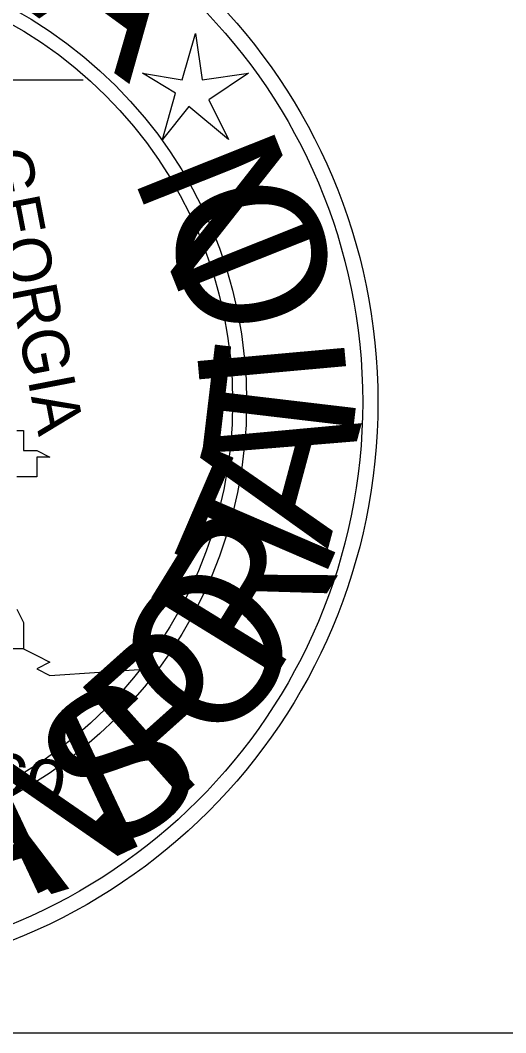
# Model space of a CAD drawing. Extents: x 2193008 to 2198143, y 1236112 to 1237864.
# Drawn here: x 2195045.15 to 2195049.01, y 1237123.04 to 1237131.08 of the extents above; entities that cross this region are included whole.
import ezdxf

# ---------------------------------------------------------------- set-up
doc = ezdxf.new("R2010")
doc.units = 0
doc.layers.add('great seal', color=7, linetype='Continuous')
doc.layers.add('SHT-BNDRY', color=7, linetype='Continuous')

msp = doc.modelspace()

# ---------------------------------------------------------------- linework, layer by layer
at = {"layer": 'great seal'}
msp.add_line((2195044.3921, 1237130.6045), (2195045.6533, 1237130.6045), dxfattribs=at)
msp.add_line((2195044.3921, 1237130.6045), (2195045.6533, 1237130.6045), dxfattribs=at)
msp.add_line((2195044.3921, 1237130.6045), (2195045.6533, 1237130.6045), dxfattribs=at)
msp.add_lwpolyline([(2195046.5467, 1237130.9723), (2195046.5993, 1237130.6045), (2195046.9672, 1237130.657), (2195046.6518, 1237130.4468), (2195046.8095, 1237130.1315), (2195046.4942, 1237130.3942), (2195046.284, 1237130.1315), (2195046.3891, 1237130.4994), (2195046.1263, 1237130.657), (2195046.4416, 1237130.6045)], close=True, dxfattribs=at)
msp.add_lwpolyline([(2195046.5467, 1237130.9723), (2195046.5993, 1237130.6045), (2195046.9672, 1237130.657), (2195046.6518, 1237130.4468), (2195046.8095, 1237130.1315), (2195046.4942, 1237130.3942), (2195046.284, 1237130.1315), (2195046.3891, 1237130.4994), (2195046.1263, 1237130.657), (2195046.4416, 1237130.6045)], close=True, dxfattribs=at)
msp.add_lwpolyline([(2195046.5467, 1237130.9723), (2195046.5993, 1237130.6045), (2195046.9672, 1237130.657), (2195046.6518, 1237130.4468), (2195046.8095, 1237130.1315), (2195046.4942, 1237130.3942), (2195046.284, 1237130.1315), (2195046.3891, 1237130.4994), (2195046.1263, 1237130.657), (2195046.4416, 1237130.6045)], close=True, dxfattribs=at)
for points in [[(2195045.1278, 1237127.8192), (2195045.1804, 1237127.8192), (2195045.1804, 1237127.7666), (2195045.1804, 1237127.7666), (2195045.1804, 1237127.7141), (2195045.1804, 1237127.6615), (2195045.2855, 1237127.6615), (2195045.3906, 1237127.609), (2195045.2855, 1237127.609), (2195045.2855, 1237127.4513), (2195045.2855, 1237127.4513), (2195045.1804, 1237127.4513), (2195045.1804, 1237127.4513), (2195045.1804, 1237127.4513), (2195045.1804, 1237127.4513), (2195045.1278, 1237127.4513)], [(2195045.1278, 1237127.8192), (2195045.1804, 1237127.8192), (2195045.1804, 1237127.7666), (2195045.1804, 1237127.7666), (2195045.1804, 1237127.7141), (2195045.1804, 1237127.6615), (2195045.2855, 1237127.6615), (2195045.3906, 1237127.609), (2195045.2855, 1237127.609), (2195045.2855, 1237127.4513), (2195045.2855, 1237127.4513), (2195045.1804, 1237127.4513), (2195045.1804, 1237127.4513), (2195045.1804, 1237127.4513), (2195045.1804, 1237127.4513), (2195045.1278, 1237127.4513)], [(2195045.1278, 1237127.8192), (2195045.1804, 1237127.8192), (2195045.1804, 1237127.7666), (2195045.1804, 1237127.7666), (2195045.1804, 1237127.7141), (2195045.1804, 1237127.6615), (2195045.2855, 1237127.6615), (2195045.3906, 1237127.609), (2195045.2855, 1237127.609), (2195045.2855, 1237127.4513), (2195045.2855, 1237127.4513), (2195045.1804, 1237127.4513), (2195045.1804, 1237127.4513), (2195045.1804, 1237127.4513), (2195045.1804, 1237127.4513), (2195045.1278, 1237127.4513)], [(2195045.1278, 1237126.4002), (2195045.1804, 1237126.2951), (2195045.1804, 1237126.2951), (2195045.1804, 1237126.2426), (2195045.1804, 1237126.2426), (2195045.1804, 1237126.0849), (2195042.5002, 1237126.0849)], [(2195045.1278, 1237126.4002), (2195045.1804, 1237126.2951), (2195045.1804, 1237126.2951), (2195045.1804, 1237126.2426), (2195045.1804, 1237126.2426), (2195045.1804, 1237126.0849), (2195042.5002, 1237126.0849)], [(2195045.1278, 1237126.4002), (2195045.1804, 1237126.2951), (2195045.1804, 1237126.2951), (2195045.1804, 1237126.2426), (2195045.1804, 1237126.2426), (2195045.1804, 1237126.0849), (2195042.5002, 1237126.0849)], [(2195045.1804, 1237126.0849), (2195045.2855, 1237126.0324), (2195045.2855, 1237126.0324), (2195045.3906, 1237125.9798), (2195045.2855, 1237125.9273), (2195045.3906, 1237125.8747), (2195046.1789, 1237125.9273)], [(2195045.1804, 1237126.0849), (2195045.2855, 1237126.0324), (2195045.2855, 1237126.0324), (2195045.3906, 1237125.9798), (2195045.2855, 1237125.9273), (2195045.3906, 1237125.8747), (2195046.1789, 1237125.9273)], [(2195045.1804, 1237126.0849), (2195045.2855, 1237126.0324), (2195045.2855, 1237126.0324), (2195045.3906, 1237125.9798), (2195045.2855, 1237125.9273), (2195045.3906, 1237125.8747), (2195046.1789, 1237125.9273)]]:
    msp.add_lwpolyline(points, dxfattribs=at)
for radius in [4.5988, 4.5988, 4.5988, 4.4778, 4.4778, 4.4778, 3.5557, 3.5557, 3.5557, 3.4444, 3.4444, 3.4444]:
    msp.add_circle((2195043.3971, 1237128.0451), radius, dxfattribs=at)
at = {"layer": 'SHT-BNDRY'}
msp.add_lwpolyline([(2194870.3633, 1237123.0362), (2195192.8633, 1237123.0362), (2195192.8633, 1237333.0362), (2194870.3633, 1237333.0362)], close=True, dxfattribs=at)

# ---------------------------------------------------------------- texts
at = {"layer": 'great seal'}
for s, height, rotation, p in [('A', 1.1695, 323.98869, (2195045.1804, 1237131.1825)), ('A', 1.1695, 323.98869, (2195045.1804, 1237131.1825)), ('A', 1.1695, 323.98869, (2195045.1804, 1237131.1825)), ('N', 1.1701, 111.72097, (2195047.5452, 1237129.2381)), ('N', 1.1701, 111.72097, (2195047.5452, 1237129.2381)), ('N', 1.1701, 111.72097, (2195047.5452, 1237129.2381)), ('GEORGIA', 0.36892, 280.92962, (2195044.865, 1237130.0264)), ('GEORGIA', 0.36892, 280.92962, (2195044.865, 1237130.0264)), ('GEORGIA', 0.36892, 280.92962, (2195044.865, 1237130.0264)), ('O', 1.1701, 103.43258, (2195047.7029, 1237128.7651)), ('O', 1.1701, 103.43258, (2195047.7029, 1237128.7651)), ('O', 1.1701, 103.43258, (2195047.7029, 1237128.7651)), ('T', 1.1701, 83.25653, (2195047.7554, 1237127.4513)), ('T', 1.1701, 83.25653, (2195047.7554, 1237127.4513)), ('T', 1.1701, 83.25653, (2195047.7554, 1237127.4513)), ('I', 1.1701, 95.14419, (2195047.7554, 1237128.187)), ('I', 1.1701, 95.14419, (2195047.7554, 1237128.187)), ('I', 1.1701, 95.14419, (2195047.7554, 1237128.187)), ('A', 1.1701, 74.96814, (2195047.5978, 1237126.8732)), ('A', 1.1701, 74.96814, (2195047.5978, 1237126.8732)), ('A', 1.1701, 74.96814, (2195047.5978, 1237126.8732)), ('T', 1.1695, 66.67975, (2195047.4401, 1237126.3477)), ('R', 1.1701, 58.39136, (2195047.1248, 1237125.7696)), ('O', 1.1701, 50.10297, (2195046.7044, 1237125.2441)), ('O', 1.1701, 50.10297, (2195046.7044, 1237125.2441)), ('O', 1.1701, 50.10297, (2195046.7044, 1237125.2441)), ('P', 1.1701, 41.81458, (2195046.3365, 1237124.8237)), ('P', 1.1701, 41.81458, (2195046.3365, 1237124.8237)), ('P', 1.1701, 41.81458, (2195046.3365, 1237124.8237)), ('S', 1.1701, 33.52619, (2195045.811, 1237124.4032)), ('S', 1.1701, 33.52619, (2195045.811, 1237124.4032)), ('S', 1.1701, 33.52619, (2195045.811, 1237124.4032)), ('Mexico', 0.42568, 351.00003, (2195043.7089, 1237125.139)), ('Mexico', 0.42568, 351.00003, (2195043.7089, 1237125.139)), ('Mexico', 0.42568, 351.00003, (2195043.7089, 1237125.139)), ('N', 1.1701, 25.23781, (2195045.1804, 1237124.0879)), ('N', 1.1701, 25.23781, (2195045.1804, 1237124.0879)), ('N', 1.1701, 25.23781, (2195045.1804, 1237124.0879)), ('A', 1.1695, 16.94942, (2195044.5497, 1237123.8777)), ('A', 1.1695, 16.94942, (2195044.5497, 1237123.8777)), ('A', 1.1695, 16.94942, (2195044.5497, 1237123.8777))]:
    msp.add_text(s, height=height, rotation=rotation, dxfattribs=at).set_placement(p)

doc.saveas('drawing.dxf')
